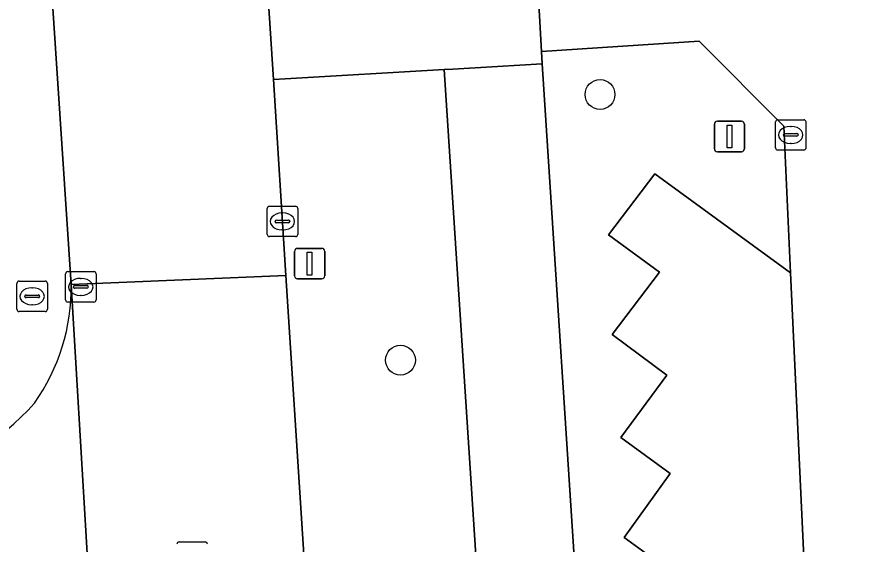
# Model space of a CAD drawing. Extents: x 159680 to 160786, y 387323 to 388340.
# Drawn here: x 160354.58 to 160382.16, y 387898.08 to 387915.4 of the extents above; entities that cross this region are included whole.
import ezdxf

# ---------------------------------------------------------------- set-up
doc = ezdxf.new("R2010")
doc.units = 0
for name, color, linetype in [('IMGEO_Boom', 7, 'Continuous'), ('IMGEO_Brandkraan', 7, 'Continuous'), ('IMGEO_Groenvoorziening', 7, 'Continuous'), ('IMGEO_Kolk', 7, 'Continuous'), ('IMGEO_Lichtmast', 7, 'Continuous'), ('IMGEO_Parkeervlak_open', 7, 'Continuous'), ('IMGEO_Rijbaan_lokaal_open', 7, 'Continuous'), ('IMGEO_Rioolput', 7, 'Continuous'), ('IMGEO_Voetpad_open', 7, 'Continuous')]:
    doc.layers.add(name, color=color, linetype=linetype)

msp = doc.modelspace()

# ---------------------------------------------------------------- linework, layer by layer
at = {"layer": 'IMGEO_Boom'}
for centre in [(160373.724, 387912.847), (160367.175, 387904.123)]:
    msp.add_circle(centre, 0.489, dxfattribs=at)
at = {"layer": 'IMGEO_Brandkraan'}
for p, q in [((160354.663, 387906.72), (160355.515, 387906.72)), ((160354.588, 387905.794), (160354.588, 387906.646)), ((160355.076, 387906.5), (160355.101, 387906.5)), ((160355.589, 387906.646), (160355.589, 387905.794)), ((160354.847, 387906.214), (160354.847, 387906.226)), ((160355.285, 387906.177), (160354.887, 387906.177)), ((160354.89, 387906.263), (160355.288, 387906.263)), ((160355.331, 387906.226), (160355.331, 387906.214)), ((160355.099, 387905.94), (160355.074, 387905.94)), ((160355.515, 387905.72), (160354.663, 387905.72))]:
    msp.add_line(p, q, dxfattribs=at)
for points in [[(160354.663, 387906.72), (160355.515, 387906.72)], [(160354.588, 387905.794), (160354.588, 387906.646)], [(160355.589, 387906.646), (160355.589, 387905.794)], [(160355.515, 387905.72), (160354.663, 387905.72)]]:
    msp.add_lwpolyline(points, dxfattribs=at)
for centre, radius, start, end in [((160354.665, 387906.644), 0.0765, 91.552, 178.448), ((160354.665, 387906.644), 0.0765, 91.552, 178.448), ((160355.513, 387906.644), 0.0765, 1.552, 88.448), ((160355.513, 387906.644), 0.0765, 1.552, 88.448), ((160354.887, 387906.223), 0.0403, 85.8775, 175.7526), ((160354.884, 387906.213), 0.0366, 178.938, 274.7102), ((160355.288, 387906.22), 0.043, 264.8664, 352.4533), ((160355.292, 387906.225), 0.0386, 1.7309, 96.639), ((160354.665, 387905.796), 0.0765, 181.552, 268.448), ((160354.665, 387905.796), 0.0765, 181.552, 268.448), ((160355.513, 387905.796), 0.0765, 271.552, 358.448), ((160355.513, 387905.796), 0.0765, 271.552, 358.448)]:
    msp.add_arc(centre, radius, start, end, dxfattribs=at)
for centre, major_axis, ratio, start_param, end_param in [((160355.075, 387906.22), (-0.387, 0.002), 0.722429, 4.712389, 7.853982), ((160355.1, 387906.22), (-0.39, 0.002), 0.717154, 1.570796, 4.712389)]:
    msp.add_ellipse(centre, major_axis=major_axis, ratio=ratio, start_param=start_param, end_param=end_param, dxfattribs=at)
at = {"layer": 'IMGEO_Groenvoorziening'}
msp.add_lwpolyline([(160374.412, 387901.588), (160375.919, 387903.63), (160374.127, 387904.97), (160375.671, 387907.017), (160374.006, 387908.236), (160375.527, 387910.245), (160379.976, 387906.991), (160379.762, 387911.809), (160376.981, 387914.601), (160371.8, 387914.259), (160371.822, 387913.857), (160373.089, 387894.458), (160373.363, 387890.257), (160373.588, 387886.801), (160380.936, 387886.996), (160380.91, 387887.142), (160374.855, 387891.553), (160376.439, 387893.636), (160374.602, 387894.973), (160376.199, 387897.074), (160374.516, 387898.294), (160376.024, 387900.398)], close=True, dxfattribs=at)
for points in [[(160368.61, 387913.667), (160363.387, 387913.367), (160363.004, 387913.344), (160363.415, 387906.907), (160364.043, 387897.063), (160366.492, 387858.487), (160366.866, 387858.497)], [(160367.858, 387857.686), (160372.246, 387857.922), (160368.61, 387913.667)]]:
    msp.add_lwpolyline(points, dxfattribs=at)
at = {"layer": 'IMGEO_Kolk'}
for p, q in [((160379.483, 387911.094), (160379.483, 387911.946)), ((160379.558, 387912.02), (160380.41, 387912.02)), ((160380.484, 387911.946), (160380.484, 387911.094)), ((160379.971, 387911.8), (160379.996, 387911.8)), ((160379.742, 387911.514), (160379.742, 387911.526)), ((160380.18, 387911.477), (160379.782, 387911.477)), ((160379.785, 387911.563), (160380.183, 387911.563)), ((160380.226, 387911.526), (160380.226, 387911.514)), ((160379.994, 387911.24), (160379.969, 387911.24)), ((160380.41, 387911.02), (160379.558, 387911.02)), ((160362.876, 387909.18), (160363.728, 387909.18)), ((160362.801, 387908.254), (160362.801, 387909.106)), ((160363.289, 387908.96), (160363.314, 387908.96)), ((160363.802, 387909.106), (160363.802, 387908.254)), ((160363.06, 387908.674), (160363.06, 387908.686)), ((160363.498, 387908.637), (160363.1, 387908.637)), ((160363.103, 387908.723), (160363.501, 387908.723)), ((160363.544, 387908.686), (160363.544, 387908.674)), ((160363.312, 387908.4), (160363.287, 387908.4)), ((160363.728, 387908.18), (160362.876, 387908.18)), ((160356.185, 387906.104), (160356.185, 387906.956)), ((160356.26, 387907.03), (160357.112, 387907.03)), ((160357.186, 387906.956), (160357.186, 387906.104)), ((160356.673, 387906.81), (160356.698, 387906.81)), ((160356.444, 387906.524), (160356.444, 387906.536)), ((160356.882, 387906.487), (160356.484, 387906.487)), ((160356.487, 387906.573), (160356.885, 387906.573)), ((160356.928, 387906.536), (160356.928, 387906.524)), ((160356.696, 387906.25), (160356.671, 387906.25)), ((160357.112, 387906.03), (160356.26, 387906.03))]:
    msp.add_line(p, q, dxfattribs=at)
for points in [[(160379.483, 387911.094), (160379.483, 387911.946)], [(160379.558, 387912.02), (160380.41, 387912.02)], [(160380.484, 387911.946), (160380.484, 387911.094)], [(160380.41, 387911.02), (160379.558, 387911.02)], [(160362.876, 387909.18), (160363.728, 387909.18)], [(160362.801, 387908.254), (160362.801, 387909.106)], [(160363.802, 387909.106), (160363.802, 387908.254)], [(160363.728, 387908.18), (160362.876, 387908.18)], [(160356.185, 387906.104), (160356.185, 387906.956)], [(160356.26, 387907.03), (160357.112, 387907.03)], [(160357.186, 387906.956), (160357.186, 387906.104)], [(160357.112, 387906.03), (160356.26, 387906.03)]]:
    msp.add_lwpolyline(points, dxfattribs=at)
for centre, radius, start, end in [((160379.56, 387911.944), 0.0765, 91.552, 178.448), ((160379.56, 387911.944), 0.0765, 91.552, 178.448), ((160380.408, 387911.944), 0.0765, 1.552, 88.448), ((160380.408, 387911.944), 0.0765, 1.552, 88.448), ((160379.782, 387911.523), 0.0403, 85.8775, 175.7526), ((160379.779, 387911.513), 0.0366, 178.938, 274.7102), ((160380.183, 387911.52), 0.043, 264.8664, 352.4533), ((160380.187, 387911.525), 0.0386, 1.7309, 96.639), ((160379.56, 387911.096), 0.0765, 181.552, 268.448), ((160379.56, 387911.096), 0.0765, 181.552, 268.448), ((160380.408, 387911.096), 0.0765, 271.552, 358.448), ((160380.408, 387911.096), 0.0765, 271.552, 358.448), ((160362.878, 387909.104), 0.0765, 91.552, 178.448), ((160362.878, 387909.104), 0.0765, 91.552, 178.448), ((160363.726, 387909.104), 0.0765, 1.552, 88.448), ((160363.726, 387909.104), 0.0765, 1.552, 88.448), ((160363.1, 387908.683), 0.0403, 85.8775, 175.7526), ((160363.097, 387908.673), 0.0366, 178.938, 274.7102), ((160363.501, 387908.68), 0.043, 264.8664, 352.4533), ((160363.505, 387908.685), 0.0386, 1.7309, 96.639), ((160362.878, 387908.256), 0.0765, 181.552, 268.448), ((160362.878, 387908.256), 0.0765, 181.552, 268.448), ((160363.726, 387908.256), 0.0765, 271.552, 358.448), ((160363.726, 387908.256), 0.0765, 271.552, 358.448), ((160356.262, 387906.954), 0.0765, 91.552, 178.448), ((160356.262, 387906.954), 0.0765, 91.552, 178.448), ((160357.11, 387906.954), 0.0765, 1.552, 88.448), ((160357.11, 387906.954), 0.0765, 1.552, 88.448), ((160356.484, 387906.533), 0.0403, 85.8775, 175.7526), ((160356.481, 387906.523), 0.0366, 178.938, 274.7102), ((160356.885, 387906.53), 0.043, 264.8664, 352.4533), ((160356.889, 387906.535), 0.0386, 1.7309, 96.639), ((160356.262, 387906.106), 0.0765, 181.552, 268.448), ((160356.262, 387906.106), 0.0765, 181.552, 268.448), ((160357.11, 387906.106), 0.0765, 271.552, 358.448), ((160357.11, 387906.106), 0.0765, 271.552, 358.448)]:
    msp.add_arc(centre, radius, start, end, dxfattribs=at)
for centre, major_axis, ratio, start_param, end_param in [((160379.97, 387911.52), (-0.387, 0.002), 0.722429, 4.712389, 7.853982), ((160379.995, 387911.52), (-0.39, 0.002), 0.717154, 1.570796, 4.712389), ((160363.288, 387908.68), (-0.387, 0.002), 0.722429, 4.712389, 7.853982), ((160363.313, 387908.68), (-0.39, 0.002), 0.717154, 1.570796, 4.712389), ((160356.672, 387906.53), (-0.387, 0.002), 0.722429, 4.712389, 7.853982), ((160356.697, 387906.53), (-0.39, 0.002), 0.717154, 1.570796, 4.712389)]:
    msp.add_ellipse(centre, major_axis=major_axis, ratio=ratio, start_param=start_param, end_param=end_param, dxfattribs=at)
at = {"layer": 'IMGEO_Lichtmast'}
for p, q in [((160377.577, 387911.969), (160378.367, 387911.969)), ((160378.367, 387911.969), (160377.577, 387911.969)), ((160377.477, 387911.069), (160377.477, 387911.869)), ((160377.477, 387911.869), (160377.477, 387911.069)), ((160378.467, 387911.869), (160378.467, 387911.069)), ((160378.467, 387911.069), (160378.467, 387911.869)), ((160378.367, 387910.969), (160377.577, 387910.969)), ((160377.577, 387910.969), (160378.367, 387910.969)), ((160363.799, 387907.793), (160364.589, 387907.793)), ((160364.589, 387907.793), (160363.799, 387907.793)), ((160363.699, 387906.893), (160363.699, 387907.693)), ((160363.699, 387907.693), (160363.699, 387906.893)), ((160364.689, 387907.693), (160364.689, 387906.893)), ((160364.689, 387906.893), (160364.689, 387907.693)), ((160364.589, 387906.793), (160363.799, 387906.793)), ((160363.799, 387906.793), (160364.589, 387906.793))]:
    msp.add_line(p, q, dxfattribs=at)
for points in [[(160377.897, 387911.844), (160378.047, 387911.844), (160378.047, 387911.094), (160377.897, 387911.094), (160377.897, 387911.844)], [(160364.119, 387907.668), (160364.269, 387907.668), (160364.269, 387906.918), (160364.119, 387906.918), (160364.119, 387907.668)]]:
    msp.add_lwpolyline(points, dxfattribs=at)
for centre, start, end in [((160377.577, 387911.869), 90, 180), ((160377.577, 387911.869), 90, 180), ((160378.367, 387911.869), 0, 90), ((160378.367, 387911.869), 360, 90), ((160377.577, 387911.069), 180, 270), ((160377.577, 387911.069), 180, 270), ((160378.367, 387911.069), 270, 0), ((160378.367, 387911.069), 270, 0), ((160363.799, 387907.693), 90, 180), ((160363.799, 387907.693), 90, 180), ((160364.589, 387907.693), 0, 90), ((160364.589, 387907.693), 360, 90), ((160363.799, 387906.893), 180, 270), ((160363.799, 387906.893), 180, 270), ((160364.589, 387906.893), 270, 0), ((160364.589, 387906.893), 270, 0)]:
    msp.add_arc(centre, 0.1, start, end, dxfattribs=at)
at = {"layer": 'IMGEO_Parkeervlak_open'}
msp.add_lwpolyline([(160380.91, 387887.142), (160379.976, 387906.991), (160375.527, 387910.245), (160374.006, 387908.236), (160375.671, 387907.017), (160374.127, 387904.97), (160375.919, 387903.63), (160374.412, 387901.588), (160376.024, 387900.398), (160374.516, 387898.294), (160376.199, 387897.074), (160374.602, 387894.973), (160376.439, 387893.636), (160374.855, 387891.553)], close=True, dxfattribs=at)
at = {"layer": 'IMGEO_Rijbaan_lokaal_open'}
for points in [[(160353.567, 387948.697), (160356.372, 387906.608), (160363.415, 387906.907), (160363.004, 387913.344), (160362.671, 387918.554), (160360.845, 387947.157), (160360.041, 387959.352), (160359.807, 387962.908), (160358.017, 387990.056)], [(160371.531, 387919.156), (160371.8, 387914.259), (160376.981, 387914.601), (160379.762, 387911.809), (160379.976, 387906.991), (160380.91, 387887.142), (160380.936, 387886.996), (160381.044, 387883.982), (160381.36, 387876.96), (160382.164, 387863.737)], [(160364.043, 387897.063), (160363.415, 387906.907), (160356.372, 387906.608), (160357.411, 387889.141)], [(160357.411, 387889.141), (160356.372, 387906.608)]]:
    msp.add_lwpolyline(points, dxfattribs=at)
msp.add_lwpolyline([(160371.531, 387919.156), (160368.569, 387918.956), (160363.162, 387918.592), (160362.671, 387918.554), (160363.004, 387913.344), (160363.387, 387913.367), (160368.61, 387913.667), (160368.898, 387913.684), (160371.822, 387913.857), (160371.8, 387914.259)], close=True, dxfattribs=at)
for centre, radius, start, end in [((160349.791, 387906.511), 6.581, 324.7051, 0.848), ((160349.19, 387907.993), 7.975, 282.0699, 318.4975)]:
    msp.add_arc(centre, radius, start, end, dxfattribs=at)
at = {"layer": 'IMGEO_Rioolput'}
msp.add_line((160359.912, 387898.153), (160360.764, 387898.153), dxfattribs=at)
msp.add_lwpolyline([(160359.912, 387898.153), (160360.764, 387898.153)], dxfattribs=at)
for centre, start, end in [((160359.914, 387898.077), 91.552, 178.448), ((160359.914, 387898.077), 91.552, 178.448), ((160360.762, 387898.077), 1.552, 88.448), ((160360.762, 387898.077), 1.552, 88.448)]:
    msp.add_arc(centre, 0.0765, start, end, dxfattribs=at)
at = {"layer": 'IMGEO_Voetpad_open'}
msp.add_lwpolyline([(160356.372, 387906.608), (160353.567, 387948.697)], dxfattribs=at)
msp.add_lwpolyline([(160373.775, 387883.941), (160373.588, 387886.801), (160373.363, 387890.257), (160373.089, 387894.458), (160371.822, 387913.857), (160368.898, 387913.684), (160368.61, 387913.667), (160372.246, 387857.922), (160375.477, 387857.878)], close=True, dxfattribs=at)
for centre, radius, start, end in [((160349.791, 387906.511), 6.581, 324.7051, 0.848), ((160349.19, 387907.993), 7.975, 282.0699, 318.4975)]:
    msp.add_arc(centre, radius, start, end, dxfattribs=at)

doc.saveas('drawing.dxf')
